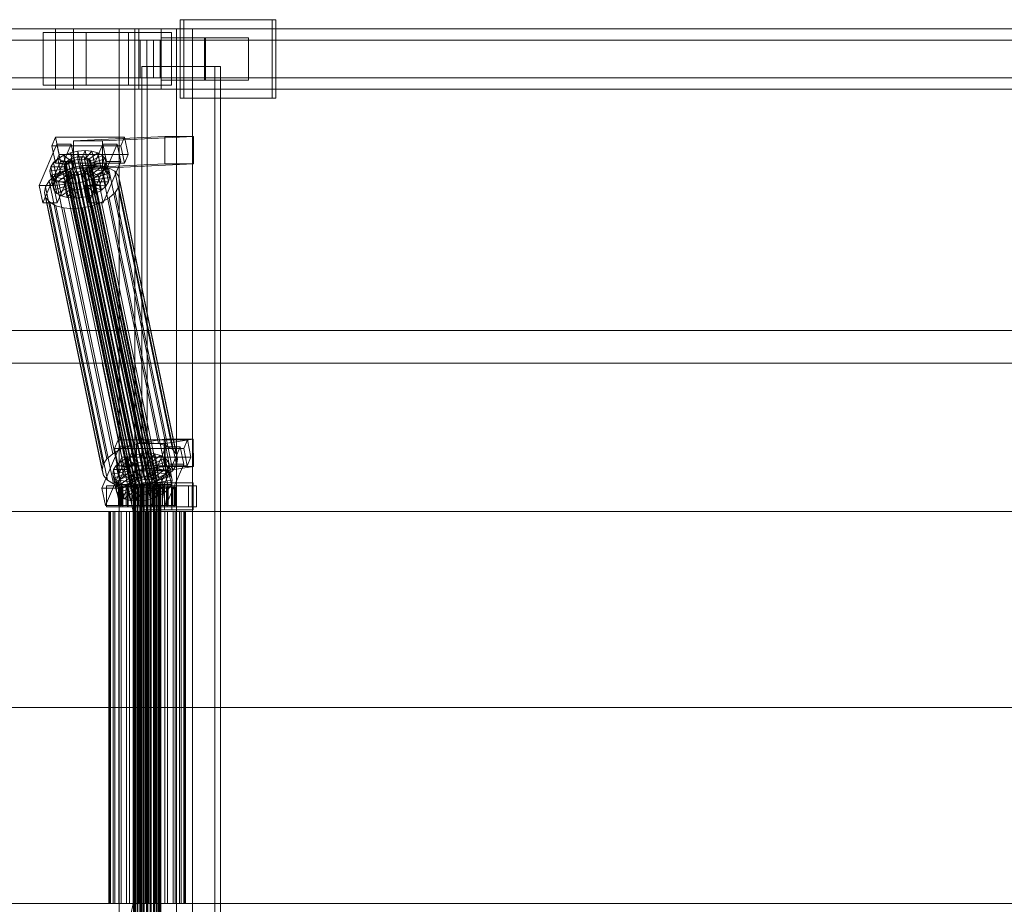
# Model space of a CAD drawing. Header units: millimetres. Extents: x -2233 to 65662, y -50530 to 6847.
# Tile 409 of 656: x 18170 to 18823, y -18130 to -17544. Entities that reach past the tile are written whole.
import ezdxf

# ---------------------------------------------------------------- set-up
doc = ezdxf.new("R2010")
doc.units = ezdxf.units.MM
doc.layers.add('superior_C02', color=7, linetype='Continuous', lineweight=0)

msp = doc.modelspace()

# ---------------------------------------------------------------- linework, layer by layer
at = {"layer": 'superior_C02'}
for p, q in [((18337.429, -17544), (18276.338, -17544)), ((18276.338, -17544), (18276.338, -17596)), ((18278.722, -17544), (18276.338, -17544)), ((18278.722, -17596), (18278.722, -17544)), ((18278.722, -17544), (18339.813, -17544)), ((18337.429, -17596), (18337.429, -17544)), ((18337.429, -17544), (18339.813, -17544)), ((18339.813, -17544), (18339.813, -17596)), ((18193.828, -17550), (17048.368, -17550)), ((17060.29, -17550), (18205.75, -17550)), ((18248.967, -17550), (17103.507, -17550)), ((17118.41, -17550), (18263.87, -17550)), ((18214.107, -17552.5), (18185.47, -17552.5)), ((18185.47, -17552.5), (18185.47, -17587.5)), ((18242.1, -17552.5), (18185.47, -17552.5)), ((18193.828, -17550), (18193.828, -17590)), ((18205.75, -17550), (18193.828, -17550)), ((19339.287, -17550), (18193.828, -17550)), ((18205.75, -17590), (18205.75, -17550)), ((18205.75, -17550), (19351.209, -17550)), ((18214.107, -17587.5), (18214.107, -17552.5)), ((18214.107, -17552.5), (18270.737, -17552.5)), ((18274.019, -17550), (18235.837, -17550)), ((18235.837, -17550), (18235.837, -18450)), ((18246.269, -17550), (18235.837, -17550)), ((18242.1, -17587.5), (18242.1, -17552.5)), ((18242.1, -17552.5), (18270.737, -17552.5)), ((18246.269, -18450), (18246.269, -17550)), ((18246.269, -17550), (18284.451, -17550)), ((18248.967, -17550), (18248.967, -17590)), ((18263.87, -17550), (18248.967, -17550)), ((19394.427, -17550), (18248.967, -17550)), ((18263.87, -17590), (18263.87, -17550)), ((18263.87, -17550), (19409.329, -17550)), ((18270.737, -17552.5), (18270.737, -17587.5)), ((18274.019, -18450), (18274.019, -17550)), ((18274.019, -17550), (18284.451, -17550)), ((18284.451, -17550), (18284.451, -18450)), ((18254.242, -17557.5), (17052.152, -17557.5)), ((17056.506, -17557.5), (18258.595, -17557.5)), ((18249.764, -17557.5), (18263.073, -17557.5)), ((18249.764, -17582.5), (18249.764, -17557.5)), ((19338.593, -17557.5), (18249.764, -17557.5)), ((18254.242, -17557.5), (18254.242, -17582.5)), ((18258.595, -17557.5), (18254.242, -17557.5)), ((18258.595, -17582.5), (18258.595, -17557.5)), ((18263.073, -17557.5), (18263.073, -17582.5)), ((18263.073, -17557.5), (19351.903, -17557.5)), ((18292.524, -17556), (18263.887, -17556)), ((18263.887, -17556), (18263.887, -17584)), ((18293.161, -17556), (18263.887, -17556)), ((18292.524, -17584), (18292.524, -17556)), ((18292.524, -17556), (18321.798, -17556)), ((18293.161, -17584), (18293.161, -17556)), ((18293.161, -17556), (18321.798, -17556)), ((18321.798, -17556), (18321.798, -17584)), ((18299.47, -17575), (18250.979, -17575)), ((18250.979, -17575), (18250.979, -18425)), ((18254.556, -17575), (18250.979, -17575)), ((18254.556, -18425), (18254.556, -17575)), ((18254.556, -17575), (18303.047, -17575)), ((18299.47, -18425), (18299.47, -17575)), ((18299.47, -17575), (18303.047, -17575)), ((18303.047, -17575), (18303.047, -18425)), ((17052.152, -17582.5), (18254.242, -17582.5)), ((17056.506, -17582.5), (18258.595, -17582.5)), ((18263.073, -17582.5), (18249.764, -17582.5)), ((18249.764, -17582.5), (19338.593, -17582.5)), ((18254.242, -17582.5), (18258.595, -17582.5)), ((18263.073, -17582.5), (19351.903, -17582.5)), ((18263.887, -17584), (18292.524, -17584)), ((18263.887, -17584), (18293.161, -17584)), ((18321.798, -17584), (18292.524, -17584)), ((18321.798, -17584), (18293.161, -17584)), ((17048.368, -17590), (18193.828, -17590)), ((17060.29, -17590), (18205.75, -17590)), ((17103.507, -17590), (18248.967, -17590)), ((17118.41, -17590), (18263.87, -17590)), ((18185.47, -17587.5), (18214.107, -17587.5)), ((18242.1, -17587.5), (18185.47, -17587.5)), ((18193.828, -17590), (18205.75, -17590)), ((18193.828, -17590), (19339.287, -17590)), ((18205.75, -17590), (19351.209, -17590)), ((18270.737, -17587.5), (18214.107, -17587.5)), ((18270.737, -17587.5), (18242.1, -17587.5)), ((18248.967, -17590), (18263.87, -17590)), ((18248.967, -17590), (19394.427, -17590)), ((18263.87, -17590), (19409.329, -17590)), ((18276.338, -17596), (18337.429, -17596)), ((18276.338, -17596), (18278.722, -17596)), ((18339.813, -17596), (18278.722, -17596)), ((18339.813, -17596), (18337.429, -17596)), ((18193.701, -17621.857), (18191.253, -17627.592)), ((18196.082, -17633.325), (18193.701, -17621.857)), ((18193.701, -17621.857), (18239.52, -17621.914)), ((18266.162, -17621.488), (18205.769, -17624.356)), ((18224.86, -17624.356), (18205.769, -17624.356)), ((18205.769, -17624.356), (18205.845, -17642.354)), ((18224.86, -17624.356), (18285.253, -17621.488)), ((18224.936, -17642.354), (18224.86, -17624.356)), ((18237.072, -17627.65), (18239.52, -17621.914)), ((18239.52, -17621.914), (18241.9, -17633.382)), ((18266.238, -17639.486), (18266.162, -17621.488)), ((18266.162, -17621.488), (18285.253, -17621.488)), ((18285.253, -17621.488), (18285.329, -17639.486)), ((18194.606, -17626.449), (18182.856, -17653.98)), ((18237.072, -17627.65), (18191.253, -17627.592)), ((18191.253, -17627.592), (18193.634, -17639.061)), ((18192.401, -17653.992), (18204.152, -17626.461)), ((18196.987, -17637.917), (18194.606, -17626.449)), ((18194.606, -17626.449), (18204.152, -17626.461)), ((18199.166, -17633.91), (18203.662, -17632.183)), ((18203.662, -17632.183), (18208.501, -17631.1)), ((18203.662, -17632.183), (18206.315, -17637.157)), ((18205.702, -17642.013), (18203.662, -17632.183)), ((18204.152, -17626.461), (18206.532, -17637.929)), ((18208.501, -17631.1), (18213.353, -17630.735)), ((18208.501, -17631.1), (18208.607, -17636.643)), ((18210.541, -17640.93), (18208.501, -17631.1)), ((18213.353, -17630.735), (18210.905, -17636.47)), ((18217.889, -17631.112), (18213.054, -17636.649)), ((18215.393, -17640.564), (18213.353, -17630.735)), ((18213.353, -17630.735), (18217.889, -17631.112)), ((18225.152, -17626.487), (18213.401, -17654.019)), ((18221.798, -17632.206), (18214.905, -17637.167)), ((18219.929, -17640.942), (18217.889, -17631.112)), ((18217.889, -17631.112), (18221.798, -17632.206)), ((18223.839, -17642.036), (18221.798, -17632.206)), ((18221.798, -17632.206), (18224.815, -17633.943)), ((18222.947, -17654.031), (18234.698, -17626.499)), ((18227.532, -17637.955), (18225.152, -17626.487)), ((18225.152, -17626.487), (18234.698, -17626.499)), ((18234.698, -17626.499), (18237.078, -17637.967)), ((18239.452, -17639.118), (18237.072, -17627.65)), ((18185.236, -17665.449), (18196.987, -17637.917)), ((18190.566, -17641.61), (18192.387, -17638.79)), ((18192.387, -17638.79), (18195.321, -17636.164)), ((18192.387, -17638.79), (18200.974, -17640.286)), ((18194.428, -17648.62), (18192.387, -17638.79)), ((18193.634, -17639.061), (18196.082, -17633.325)), ((18193.634, -17639.061), (18239.452, -17639.118)), ((18206.532, -17637.929), (18194.782, -17665.461)), ((18195.321, -17636.164), (18199.166, -17633.91)), ((18195.321, -17636.164), (18202.364, -17639.042)), ((18197.361, -17645.994), (18195.321, -17636.164)), ((18241.9, -17633.382), (18196.082, -17633.325)), ((18206.532, -17637.929), (18196.987, -17637.917)), ((18199.166, -17633.91), (18204.185, -17637.975)), ((18201.207, -17643.74), (18199.166, -17633.91)), ((18199.771, -17639.983), (18200.634, -17638.648)), ((18200.634, -17638.648), (18202.024, -17637.404)), ((18245.009, -17852.446), (18200.634, -17638.648)), ((18202.364, -17639.042), (18200.974, -17640.286)), ((18202.024, -17637.404), (18203.845, -17636.336)), ((18246.399, -17851.202), (18202.024, -17637.404)), ((18204.185, -17637.975), (18202.364, -17639.042)), ((18202.364, -17639.042), (18204.404, -17648.872)), ((18203.845, -17636.336), (18205.974, -17635.518)), ((18248.221, -17850.135), (18203.845, -17636.336)), ((18206.315, -17637.157), (18204.185, -17637.975)), ((18204.185, -17637.975), (18206.225, -17647.804)), ((18205.974, -17635.518), (18208.267, -17635.005)), ((18250.35, -17849.317), (18205.974, -17635.518)), ((18208.607, -17636.643), (18206.315, -17637.157)), ((18206.315, -17637.157), (18208.355, -17646.986)), ((18208.267, -17635.005), (18210.565, -17634.832)), ((18252.642, -17848.804), (18208.267, -17635.005)), ((18210.905, -17636.47), (18208.607, -17636.643)), ((18208.607, -17636.643), (18210.647, -17646.473)), ((18210.565, -17634.832), (18212.714, -17635.011)), ((18254.941, -17848.631), (18210.565, -17634.832)), ((18210.905, -17636.47), (18212.945, -17646.3)), ((18213.054, -17636.649), (18210.905, -17636.47)), ((18212.714, -17635.011), (18214.565, -17635.529)), ((18257.089, -17848.809), (18212.714, -17635.011)), ((18213.054, -17636.649), (18215.094, -17646.479)), ((18214.905, -17637.167), (18213.054, -17636.649)), ((18214.565, -17635.529), (18215.995, -17636.352)), ((18258.941, -17849.328), (18214.565, -17635.529)), ((18214.905, -17637.167), (18216.946, -17646.997)), ((18216.335, -17637.99), (18214.905, -17637.167)), ((18215.782, -17665.487), (18227.532, -17637.955)), ((18215.995, -17636.352), (18216.903, -17637.422)), ((18260.37, -17850.15), (18215.995, -17636.352)), ((18224.815, -17633.943), (18216.335, -17637.99)), ((18216.335, -17637.99), (18218.375, -17647.82)), ((18217.244, -17639.061), (18216.335, -17637.99)), ((18216.903, -17637.422), (18217.23, -17638.668)), ((18261.279, -17851.221), (18216.903, -17637.422)), ((18217.23, -17638.668), (18216.953, -17640.005)), ((18261.606, -17852.467), (18217.23, -17638.668)), ((18226.734, -17636.203), (18217.244, -17639.061)), ((18217.244, -17639.061), (18219.284, -17648.891)), ((18217.57, -17640.307), (18217.244, -17639.061)), ((18227.424, -17638.834), (18217.57, -17640.307)), ((18226.856, -17643.772), (18224.815, -17633.943)), ((18224.815, -17633.943), (18226.734, -17636.203)), ((18237.078, -17637.967), (18225.327, -17665.499)), ((18228.774, -17646.033), (18226.734, -17636.203)), ((18226.734, -17636.203), (18227.424, -17638.834)), ((18227.424, -17638.834), (18226.838, -17641.655)), ((18229.464, -17648.664), (18227.424, -17638.834)), ((18237.078, -17637.967), (18227.532, -17637.955)), ((18241.9, -17633.382), (18239.452, -17639.118)), ((18189.98, -17644.431), (18190.566, -17641.61)), ((18189.98, -17644.431), (18199.833, -17642.958)), ((18190.67, -17647.062), (18189.98, -17644.431)), ((18192.02, -17654.261), (18189.98, -17644.431)), ((18190.566, -17641.61), (18200.111, -17641.622)), ((18192.606, -17651.44), (18190.566, -17641.61)), ((18190.67, -17647.062), (18200.16, -17644.204)), ((18192.589, -17649.322), (18201.069, -17645.275)), ((18193.534, -17647.428), (18198.675, -17644.416)), ((18201.207, -17643.74), (18197.361, -17645.994)), ((18198.675, -17644.416), (18204.684, -17642.107)), ((18236.93, -17828.725), (18198.675, -17644.416)), ((18199.493, -17641.32), (18199.771, -17639.983)), ((18199.82, -17642.566), (18199.493, -17641.32)), ((18243.869, -17855.119), (18199.493, -17641.32)), ((18244.146, -17853.782), (18199.771, -17639.983)), ((18200.729, -17643.637), (18199.82, -17642.566)), ((18244.196, -17856.365), (18199.82, -17642.566)), ((18200.111, -17641.622), (18199.833, -17642.958)), ((18199.833, -17642.958), (18200.16, -17644.204)), ((18199.833, -17642.958), (18201.874, -17652.788)), ((18200.974, -17640.286), (18200.111, -17641.622)), ((18200.111, -17641.622), (18202.151, -17651.452)), ((18200.16, -17644.204), (18201.069, -17645.275)), ((18200.16, -17644.204), (18202.201, -17654.034)), ((18202.158, -17644.459), (18200.729, -17643.637)), ((18245.105, -17857.435), (18200.729, -17643.637)), ((18200.974, -17640.286), (18203.014, -17650.116)), ((18201.069, -17645.275), (18202.498, -17646.098)), ((18201.069, -17645.275), (18203.11, -17655.105)), ((18205.702, -17642.013), (18201.207, -17643.74)), ((18206.225, -17647.804), (18201.207, -17643.74)), ((18204.01, -17644.978), (18202.158, -17644.459)), ((18246.534, -17858.258), (18202.158, -17644.459)), ((18206.159, -17645.156), (18204.01, -17644.978)), ((18248.386, -17858.776), (18204.01, -17644.978)), ((18204.684, -17642.107), (18211.153, -17640.659)), ((18242.939, -17826.416), (18204.684, -17642.107)), ((18210.541, -17640.93), (18205.702, -17642.013)), ((18208.355, -17646.986), (18205.702, -17642.013)), ((18266.238, -17639.486), (18205.845, -17642.354)), ((18205.845, -17642.354), (18224.936, -17642.354)), ((18208.457, -17644.983), (18206.159, -17645.156)), ((18250.534, -17858.955), (18206.159, -17645.156)), ((18210.749, -17644.47), (18208.457, -17644.983)), ((18252.833, -17858.782), (18208.457, -17644.983)), ((18215.393, -17640.564), (18210.541, -17640.93)), ((18210.647, -17646.473), (18210.541, -17640.93)), ((18212.879, -17643.652), (18210.749, -17644.47)), ((18255.125, -17858.269), (18210.749, -17644.47)), ((18211.089, -17646.108), (18213.219, -17645.29)), ((18211.153, -17640.659), (18217.64, -17640.17)), ((18249.408, -17824.968), (18211.153, -17640.659)), ((18214.7, -17642.585), (18212.879, -17643.652)), ((18257.254, -17857.451), (18212.879, -17643.652)), ((18212.945, -17646.3), (18215.393, -17640.564)), ((18213.219, -17645.29), (18215.04, -17644.223)), ((18218.237, -17649.355), (18213.219, -17645.29)), ((18213.219, -17645.29), (18215.259, -17655.12)), ((18216.09, -17641.341), (18214.7, -17642.585)), ((18259.076, -17856.383), (18214.7, -17642.585)), ((18215.04, -17644.223), (18216.43, -17642.979)), ((18222.083, -17647.101), (18215.04, -17644.223)), ((18215.04, -17644.223), (18217.081, -17654.053)), ((18215.094, -17646.479), (18219.929, -17640.942)), ((18219.929, -17640.942), (18215.393, -17640.564)), ((18216.953, -17640.005), (18216.09, -17641.341)), ((18260.465, -17855.139), (18216.09, -17641.341)), ((18216.43, -17642.979), (18217.293, -17641.643)), ((18225.017, -17644.475), (18216.43, -17642.979)), ((18216.43, -17642.979), (18218.47, -17652.809)), ((18216.946, -17646.997), (18223.839, -17642.036)), ((18216.953, -17640.005), (18261.328, -17853.804)), ((18217.293, -17641.643), (18217.57, -17640.307)), ((18217.293, -17641.643), (18226.838, -17641.655)), ((18219.333, -17651.473), (18217.293, -17641.643)), ((18217.57, -17640.307), (18219.611, -17650.137)), ((18217.64, -17640.17), (18223.704, -17640.674)), ((18255.895, -17824.479), (18217.64, -17640.17)), ((18218.375, -17647.82), (18226.856, -17643.772)), ((18223.839, -17642.036), (18219.929, -17640.942)), ((18225.017, -17644.475), (18222.083, -17647.101)), ((18223.704, -17640.674), (18228.93, -17642.137)), ((18261.958, -17824.984), (18223.704, -17640.674)), ((18226.856, -17643.772), (18223.839, -17642.036)), ((18285.329, -17639.486), (18224.936, -17642.354)), ((18226.838, -17641.655), (18225.017, -17644.475)), ((18227.057, -17654.305), (18225.017, -17644.475)), ((18226.838, -17641.655), (18228.879, -17651.485)), ((18228.774, -17646.033), (18226.856, -17643.772)), ((18228.93, -17642.137), (18232.963, -17644.459)), ((18267.185, -17826.446), (18228.93, -17642.137)), ((18232.963, -17644.459), (18235.529, -17647.481)), ((18271.218, -17828.768), (18232.963, -17644.459)), ((18285.329, -17639.486), (18266.238, -17639.486)), ((18187.177, -17654.709), (18189.612, -17650.939)), ((18189.612, -17650.939), (18193.534, -17647.428)), ((18227.867, -17835.248), (18189.612, -17650.939)), ((18192.589, -17649.322), (18190.67, -17647.062)), ((18192.71, -17656.892), (18190.67, -17647.062)), ((18192.606, -17651.44), (18192.02, -17654.261)), ((18195.606, -17651.059), (18192.589, -17649.322)), ((18194.629, -17659.152), (18192.589, -17649.322)), ((18194.428, -17648.62), (18192.606, -17651.44)), ((18202.151, -17651.452), (18192.606, -17651.44)), ((18231.789, -17831.737), (18193.534, -17647.428)), ((18197.361, -17645.994), (18194.428, -17648.62)), ((18203.014, -17650.116), (18194.428, -17648.62)), ((18195.606, -17651.059), (18202.498, -17646.098)), ((18199.515, -17652.153), (18195.606, -17651.059)), ((18197.646, -17660.889), (18195.606, -17651.059)), ((18204.404, -17648.872), (18197.361, -17645.994)), ((18199.515, -17652.153), (18204.35, -17646.616)), ((18204.051, -17652.53), (18199.515, -17652.153)), ((18201.555, -17661.983), (18199.515, -17652.153)), ((18201.874, -17652.788), (18202.151, -17651.452)), ((18202.151, -17651.452), (18203.014, -17650.116)), ((18202.498, -17646.098), (18204.35, -17646.616)), ((18202.498, -17646.098), (18204.539, -17655.927)), ((18203.014, -17650.116), (18204.404, -17648.872)), ((18204.051, -17652.53), (18206.499, -17646.795)), ((18208.903, -17652.165), (18204.051, -17652.53)), ((18204.35, -17646.616), (18206.499, -17646.795)), ((18204.35, -17646.616), (18206.391, -17656.446)), ((18204.404, -17648.872), (18206.225, -17647.804)), ((18206.225, -17647.804), (18208.355, -17646.986)), ((18206.499, -17646.795), (18208.797, -17646.622)), ((18206.499, -17646.795), (18208.539, -17656.624)), ((18208.355, -17646.986), (18210.647, -17646.473)), ((18208.797, -17646.622), (18211.089, -17646.108)), ((18208.903, -17652.165), (18208.797, -17646.622)), ((18208.797, -17646.622), (18210.838, -17656.451)), ((18213.742, -17651.082), (18208.903, -17652.165)), ((18210.943, -17661.995), (18208.903, -17652.165)), ((18210.647, -17646.473), (18212.945, -17646.3)), ((18213.742, -17651.082), (18211.089, -17646.108)), ((18211.089, -17646.108), (18213.13, -17655.938)), ((18212.945, -17646.3), (18215.094, -17646.479)), ((18218.237, -17649.355), (18213.742, -17651.082)), ((18215.782, -17660.912), (18213.742, -17651.082)), ((18215.094, -17646.479), (18216.946, -17646.997)), ((18216.946, -17646.997), (18218.375, -17647.82)), ((18222.083, -17647.101), (18218.237, -17649.355)), ((18220.278, -17659.184), (18218.237, -17649.355)), ((18218.375, -17647.82), (18219.284, -17648.891)), ((18219.333, -17651.473), (18218.47, -17652.809)), ((18219.284, -17648.891), (18228.774, -17646.033)), ((18219.284, -17648.891), (18219.611, -17650.137)), ((18219.611, -17650.137), (18219.333, -17651.473)), ((18228.879, -17651.485), (18219.333, -17651.473)), ((18219.611, -17650.137), (18229.464, -17648.664)), ((18224.123, -17656.931), (18222.083, -17647.101)), ((18227.057, -17654.305), (18228.879, -17651.485)), ((18229.464, -17648.664), (18228.774, -17646.033)), ((18228.879, -17651.485), (18229.464, -17648.664)), ((18235.529, -17647.481), (18236.451, -17650.998)), ((18273.783, -17831.79), (18235.529, -17647.481)), ((18236.451, -17650.998), (18235.668, -17654.769)), ((18274.706, -17835.307), (18236.451, -17650.998)), ((18192.401, -17653.992), (18182.856, -17653.98)), ((18182.856, -17653.98), (18185.236, -17665.449)), ((18186.394, -17658.48), (18187.177, -17654.709)), ((18187.316, -17661.997), (18186.394, -17658.48)), ((18224.648, -17842.789), (18186.394, -17658.48)), ((18225.431, -17839.018), (18187.177, -17654.709)), ((18201.874, -17652.788), (18192.02, -17654.261)), ((18192.02, -17654.261), (18192.71, -17656.892)), ((18194.782, -17665.461), (18192.401, -17653.992)), ((18202.201, -17654.034), (18192.71, -17656.892)), ((18192.71, -17656.892), (18194.629, -17659.152)), ((18203.11, -17655.105), (18194.629, -17659.152)), ((18204.539, -17655.927), (18197.646, -17660.889)), ((18206.391, -17656.446), (18201.555, -17661.983)), ((18202.201, -17654.034), (18201.874, -17652.788)), ((18203.11, -17655.105), (18202.201, -17654.034)), ((18204.539, -17655.927), (18203.11, -17655.105)), ((18206.091, -17662.36), (18204.051, -17652.53)), ((18206.391, -17656.446), (18204.539, -17655.927)), ((18208.539, -17656.624), (18206.091, -17662.36)), ((18208.539, -17656.624), (18206.391, -17656.446)), ((18210.838, -17656.451), (18208.539, -17656.624)), ((18213.13, -17655.938), (18210.838, -17656.451)), ((18210.838, -17656.451), (18210.943, -17661.995)), ((18215.259, -17655.12), (18213.13, -17655.938)), ((18213.13, -17655.938), (18215.782, -17660.912)), ((18222.947, -17654.031), (18213.401, -17654.019)), ((18213.401, -17654.019), (18215.782, -17665.487)), ((18217.081, -17654.053), (18215.259, -17655.12)), ((18215.259, -17655.12), (18220.278, -17659.184)), ((18218.47, -17652.809), (18217.081, -17654.053)), ((18217.081, -17654.053), (18224.123, -17656.931)), ((18218.47, -17652.809), (18227.057, -17654.305)), ((18220.278, -17659.184), (18224.123, -17656.931)), ((18225.327, -17665.499), (18222.947, -17654.031)), ((18224.123, -17656.931), (18227.057, -17654.305)), ((18233.232, -17658.539), (18229.311, -17662.05)), ((18235.668, -17654.769), (18233.232, -17658.539)), ((18271.487, -17842.848), (18233.232, -17658.539)), ((18235.668, -17654.769), (18273.923, -17839.078)), ((18189.881, -17665.019), (18187.316, -17661.997)), ((18225.571, -17846.306), (18187.316, -17661.997)), ((18193.915, -17667.341), (18189.881, -17665.019)), ((18228.136, -17849.328), (18189.881, -17665.019)), ((18194.629, -17659.152), (18197.646, -17660.889)), ((18197.646, -17660.889), (18201.555, -17661.983)), ((18201.555, -17661.983), (18206.091, -17662.36)), ((18206.091, -17662.36), (18210.943, -17661.995)), ((18210.943, -17661.995), (18215.782, -17660.912)), ((18215.782, -17660.912), (18220.278, -17659.184)), ((18224.17, -17665.062), (18218.16, -17667.371)), ((18229.311, -17662.05), (18224.17, -17665.062)), ((18262.424, -17849.371), (18224.17, -17665.062)), ((18267.565, -17846.359), (18229.311, -17662.05)), ((18185.236, -17665.449), (18194.782, -17665.461)), ((18199.141, -17668.803), (18193.915, -17667.341)), ((18232.169, -17851.65), (18193.915, -17667.341)), ((18205.204, -17669.308), (18199.141, -17668.803)), ((18237.396, -17853.113), (18199.141, -17668.803)), ((18211.691, -17668.819), (18205.204, -17669.308)), ((18243.459, -17853.617), (18205.204, -17669.308)), ((18218.16, -17667.371), (18211.691, -17668.819)), ((18249.946, -17853.128), (18211.691, -17668.819)), ((18215.782, -17665.487), (18225.327, -17665.499)), ((18256.415, -17851.68), (18218.16, -17667.371)), ((15575.415, -17750), (24634.01, -17750)), ((24635.508, -17750), (15576.913, -17750)), ((17288.772, -17771.702), (18224.729, -17771.702)), ((18226.507, -17771.702), (17290.55, -17771.702)), ((18224.729, -17771.702), (18245.131, -17870)), ((18224.729, -17771.702), (18226.507, -17771.702)), ((18224.729, -17771.702), (19160.686, -17771.702)), ((18246.91, -17870), (18226.507, -17771.702)), ((19162.465, -17771.702), (18226.507, -17771.702)), ((18236.262, -17827.141), (18224.511, -17854.673)), ((18235.356, -17822.549), (18232.908, -17828.285)), ((18278.727, -17828.342), (18232.908, -17828.285)), ((18232.908, -17828.285), (18235.289, -17839.753)), ((18234.057, -17854.685), (18245.807, -17827.153)), ((18237.737, -17834.017), (18235.356, -17822.549)), ((18235.356, -17822.549), (18281.175, -17822.606)), ((18238.642, -17838.609), (18236.262, -17827.141)), ((18236.262, -17827.141), (18245.807, -17827.153)), ((18242.939, -17826.416), (18236.93, -17828.725)), ((18249.408, -17824.968), (18242.939, -17826.416)), ((18245.807, -17827.153), (18248.187, -17838.621)), ((18265.848, -17822.189), (18247.339, -17825.057)), ((18266.429, -17825.057), (18247.339, -17825.057)), ((18247.339, -17825.057), (18247.586, -17843.038)), ((18255.895, -17824.479), (18249.408, -17824.968)), ((18266.807, -17827.179), (18255.057, -17854.711)), ((18261.958, -17824.984), (18255.895, -17824.479)), ((18267.185, -17826.446), (18261.958, -17824.984)), ((18264.602, -17854.723), (18276.353, -17827.191)), ((18266.095, -17840.17), (18265.848, -17822.189)), ((18265.848, -17822.189), (18284.938, -17822.189)), ((18266.429, -17825.057), (18284.938, -17822.189)), ((18266.677, -17843.038), (18266.429, -17825.057)), ((18269.187, -17838.647), (18266.807, -17827.179)), ((18266.807, -17827.179), (18276.353, -17827.191)), ((18271.218, -17828.768), (18267.185, -17826.446)), ((18276.353, -17827.191), (18278.733, -17838.659)), ((18278.727, -17828.342), (18281.175, -17822.606)), ((18281.107, -17839.81), (18278.727, -17828.342)), ((18281.175, -17822.606), (18283.555, -17834.074)), ((18284.938, -17822.189), (18285.186, -17840.17)), ((18231.789, -17831.737), (18227.867, -17835.248)), ((18236.93, -17828.725), (18231.789, -17831.737)), ((18235.289, -17839.753), (18237.737, -17834.017)), ((18236.976, -17836.856), (18240.822, -17834.603)), ((18283.555, -17834.074), (18237.737, -17834.017)), ((18240.822, -17834.603), (18245.317, -17832.875)), ((18240.822, -17834.603), (18245.84, -17838.667)), ((18242.862, -17844.433), (18240.822, -17834.603)), ((18245.317, -17832.875), (18250.156, -17831.792)), ((18245.317, -17832.875), (18247.97, -17837.849)), ((18247.357, -17842.705), (18245.317, -17832.875)), ((18250.156, -17831.792), (18255.008, -17831.427)), ((18250.156, -17831.792), (18250.262, -17837.336)), ((18252.196, -17841.622), (18250.156, -17831.792)), ((18255.008, -17831.427), (18252.56, -17837.163)), ((18259.544, -17831.804), (18254.709, -17837.341)), ((18257.049, -17841.257), (18255.008, -17831.427)), ((18255.008, -17831.427), (18259.544, -17831.804)), ((18263.453, -17832.898), (18256.561, -17837.86)), ((18266.47, -17834.635), (18257.99, -17838.682)), ((18261.584, -17841.634), (18259.544, -17831.804)), ((18259.544, -17831.804), (18263.453, -17832.898)), ((18265.494, -17842.728), (18263.453, -17832.898)), ((18263.453, -17832.898), (18266.47, -17834.635)), ((18268.511, -17844.465), (18266.47, -17834.635)), ((18266.47, -17834.635), (18268.389, -17836.895)), ((18273.783, -17831.79), (18271.218, -17828.768)), ((18274.706, -17835.307), (18273.783, -17831.79)), ((18283.555, -17834.074), (18281.107, -17839.81)), ((18225.431, -17839.018), (18224.648, -17842.789)), ((18227.867, -17835.248), (18225.431, -17839.018)), ((18226.891, -17866.141), (18238.642, -17838.609)), ((18232.221, -17842.302), (18234.042, -17839.482)), ((18234.042, -17839.482), (18236.976, -17836.856)), ((18234.042, -17839.482), (18242.629, -17840.978)), ((18236.083, -17849.312), (18234.042, -17839.482)), ((18235.289, -17839.753), (18281.107, -17839.81)), ((18248.187, -17838.621), (18236.437, -17866.153)), ((18236.976, -17836.856), (18244.019, -17839.734)), ((18239.016, -17846.686), (18236.976, -17836.856)), ((18248.187, -17838.621), (18238.642, -17838.609)), ((18242.629, -17840.978), (18241.766, -17842.314)), ((18244.019, -17839.734), (18242.629, -17840.978)), ((18242.629, -17840.978), (18244.669, -17850.808)), ((18245.84, -17838.667), (18244.019, -17839.734)), ((18244.019, -17839.734), (18246.059, -17849.564)), ((18247.97, -17837.849), (18245.84, -17838.667)), ((18245.84, -17838.667), (18247.881, -17848.497)), ((18266.095, -17840.17), (18247.586, -17843.038)), ((18250.262, -17837.336), (18247.97, -17837.849)), ((18247.97, -17837.849), (18250.01, -17847.679)), ((18252.56, -17837.163), (18250.262, -17837.336)), ((18250.262, -17837.336), (18252.302, -17847.165)), ((18257.049, -17841.257), (18252.196, -17841.622)), ((18252.56, -17837.163), (18254.601, -17846.992)), ((18254.709, -17837.341), (18252.56, -17837.163)), ((18254.601, -17846.992), (18257.049, -17841.257)), ((18254.709, -17837.341), (18256.749, -17847.171)), ((18256.561, -17837.86), (18254.709, -17837.341)), ((18256.561, -17837.86), (18258.601, -17847.689)), ((18257.99, -17838.682), (18256.561, -17837.86)), ((18261.584, -17841.634), (18257.049, -17841.257)), ((18257.437, -17866.179), (18269.187, -17838.647)), ((18257.99, -17838.682), (18260.03, -17848.512)), ((18258.899, -17839.753), (18257.99, -17838.682)), ((18268.389, -17836.895), (18258.899, -17839.753)), ((18258.899, -17839.753), (18260.939, -17849.583)), ((18259.226, -17840.999), (18258.899, -17839.753)), ((18258.948, -17842.335), (18259.226, -17840.999)), ((18269.079, -17839.526), (18259.226, -17840.999)), ((18259.226, -17840.999), (18261.266, -17850.829)), ((18285.186, -17840.17), (18266.095, -17840.17)), ((18285.186, -17840.17), (18266.677, -17843.038)), ((18278.733, -17838.659), (18266.982, -17866.191)), ((18270.43, -17846.725), (18268.389, -17836.895)), ((18268.389, -17836.895), (18269.079, -17839.526)), ((18269.079, -17839.526), (18268.494, -17842.347)), ((18271.12, -17849.356), (18269.079, -17839.526)), ((18278.733, -17838.659), (18269.187, -17838.647)), ((18271.487, -17842.848), (18273.923, -17839.078)), ((18273.923, -17839.078), (18274.706, -17835.307)), ((18224.648, -17842.789), (18225.571, -17846.306)), ((18225.571, -17846.306), (18228.136, -17849.328)), ((18231.635, -17845.123), (18232.221, -17842.302)), ((18231.635, -17845.123), (18241.489, -17843.65)), ((18232.325, -17847.754), (18231.635, -17845.123)), ((18233.675, -17854.953), (18231.635, -17845.123)), ((18232.221, -17842.302), (18241.766, -17842.314)), ((18234.261, -17852.132), (18232.221, -17842.302)), ((18232.325, -17847.754), (18241.815, -17844.897)), ((18234.244, -17850.015), (18232.325, -17847.754)), ((18234.365, -17857.584), (18232.325, -17847.754)), ((18234.244, -17850.015), (18242.724, -17845.967)), ((18239.016, -17846.686), (18236.083, -17849.312)), ((18237.261, -17851.751), (18244.154, -17846.79)), ((18242.862, -17844.433), (18239.016, -17846.686)), ((18246.059, -17849.564), (18239.016, -17846.686)), ((18241.17, -17852.845), (18246.005, -17847.308)), ((18241.766, -17842.314), (18241.489, -17843.65)), ((18241.489, -17843.65), (18241.815, -17844.897)), ((18241.489, -17843.65), (18243.529, -17853.48)), ((18241.766, -17842.314), (18243.806, -17852.144)), ((18241.815, -17844.897), (18242.724, -17845.967)), ((18241.815, -17844.897), (18243.856, -17854.726)), ((18242.724, -17845.967), (18244.154, -17846.79)), ((18242.724, -17845.967), (18244.765, -17855.797)), ((18247.357, -17842.705), (18242.862, -17844.433)), ((18247.881, -17848.497), (18242.862, -17844.433)), ((18244.154, -17846.79), (18246.005, -17847.308)), ((18244.154, -17846.79), (18246.194, -17856.62)), ((18245.706, -17853.223), (18248.154, -17847.487)), ((18246.005, -17847.308), (18248.154, -17847.487)), ((18246.005, -17847.308), (18248.046, -17857.138)), ((18252.196, -17841.622), (18247.357, -17842.705)), ((18250.01, -17847.679), (18247.357, -17842.705)), ((18247.586, -17843.038), (18266.677, -17843.038)), ((18247.881, -17848.497), (18250.01, -17847.679)), ((18248.154, -17847.487), (18250.452, -17847.314)), ((18248.154, -17847.487), (18250.194, -17857.317)), ((18250.01, -17847.679), (18252.302, -17847.165)), ((18250.452, -17847.314), (18252.744, -17846.801)), ((18250.558, -17852.857), (18250.452, -17847.314)), ((18250.452, -17847.314), (18252.493, -17857.144)), ((18252.302, -17847.165), (18252.196, -17841.622)), ((18252.302, -17847.165), (18254.601, -17846.992)), ((18252.744, -17846.801), (18254.874, -17845.983)), ((18255.397, -17851.774), (18252.744, -17846.801)), ((18252.744, -17846.801), (18254.785, -17856.631)), ((18254.601, -17846.992), (18256.749, -17847.171)), ((18254.874, -17845.983), (18256.695, -17844.915)), ((18259.893, -17850.047), (18254.874, -17845.983)), ((18254.874, -17845.983), (18256.914, -17855.812)), ((18256.695, -17844.915), (18258.085, -17843.671)), ((18263.738, -17847.793), (18256.695, -17844.915)), ((18256.695, -17844.915), (18258.736, -17854.745)), ((18256.749, -17847.171), (18261.584, -17841.634)), ((18256.749, -17847.171), (18258.601, -17847.689)), ((18258.085, -17843.671), (18258.948, -17842.335)), ((18266.672, -17845.167), (18258.085, -17843.671)), ((18258.085, -17843.671), (18260.125, -17853.501)), ((18258.601, -17847.689), (18265.494, -17842.728)), ((18258.601, -17847.689), (18260.03, -17848.512)), ((18258.948, -17842.335), (18268.494, -17842.347)), ((18260.988, -17852.165), (18258.948, -17842.335)), ((18263.738, -17847.793), (18259.893, -17850.047)), ((18260.03, -17848.512), (18268.511, -17844.465)), ((18260.939, -17849.583), (18270.43, -17846.725)), ((18265.494, -17842.728), (18261.584, -17841.634)), ((18262.424, -17849.371), (18267.565, -17846.359)), ((18266.672, -17845.167), (18263.738, -17847.793)), ((18265.778, -17857.623), (18263.738, -17847.793)), ((18268.511, -17844.465), (18265.494, -17842.728)), ((18268.494, -17842.347), (18266.672, -17845.167)), ((18268.712, -17854.997), (18266.672, -17845.167)), ((18267.565, -17846.359), (18271.487, -17842.848)), ((18268.494, -17842.347), (18270.534, -17852.177)), ((18270.43, -17846.725), (18268.511, -17844.465)), ((18271.12, -17849.356), (18270.43, -17846.725)), ((18237.125, -17853), (18227.58, -17853)), ((18227.58, -17853), (18227.58, -17867)), ((18241.886, -17853), (18227.58, -17853)), ((18228.136, -17849.328), (18232.169, -17851.65)), ((18232.169, -17851.65), (18237.396, -17853.113)), ((18234.261, -17852.132), (18233.675, -17854.953)), ((18243.529, -17853.48), (18233.675, -17854.953)), ((18237.261, -17851.751), (18234.244, -17850.015)), ((18236.284, -17859.844), (18234.244, -17850.015)), ((18236.083, -17849.312), (18234.261, -17852.132)), ((18243.806, -17852.144), (18234.261, -17852.132)), ((18235.942, -17854), (18235.496, -17854)), ((18235.496, -17854), (18245.488, -17854)), ((18235.496, -17866), (18235.496, -17854)), ((18235.496, -17854), (18236.344, -17854)), ((18237.652, -17854), (18235.942, -17854)), ((18235.942, -17854), (18245.699, -17854)), ((18235.942, -17866), (18235.942, -17854)), ((18244.669, -17850.808), (18236.083, -17849.312)), ((18236.344, -17854), (18245.889, -17854)), ((18236.344, -17866), (18236.344, -17854)), ((18236.344, -17854), (18238.428, -17854)), ((18237.125, -17867), (18237.125, -17853)), ((18237.125, -17853), (18251.432, -17853)), ((18241.17, -17852.845), (18237.261, -17851.751)), ((18239.301, -17861.581), (18237.261, -17851.751)), ((18237.396, -17853.113), (18243.459, -17853.617)), ((18240.508, -17854), (18237.652, -17854)), ((18237.652, -17854), (18246.509, -17854)), ((18237.652, -17866), (18237.652, -17854)), ((18284.245, -17853), (18238.426, -17853)), ((18238.426, -17853), (18238.426, -17867)), ((18241.407, -17853), (18238.426, -17853)), ((18238.428, -17854), (18246.876, -17854)), ((18238.428, -17866), (18238.428, -17854)), ((18238.428, -17854), (18241.605, -17854)), ((18244.316, -17854), (18240.508, -17854)), ((18240.508, -17854), (18247.862, -17854)), ((18240.508, -17866), (18240.508, -17854)), ((18245.706, -17853.223), (18241.17, -17852.845)), ((18243.21, -17862.675), (18241.17, -17852.845)), ((18241.407, -17867), (18241.407, -17853)), ((18241.407, -17853), (18287.225, -17853)), ((18241.605, -17854), (18248.382, -17854)), ((18241.605, -17866), (18241.605, -17854)), ((18241.605, -17854), (18245.66, -17854)), ((18241.886, -17867), (18241.886, -17853)), ((18241.886, -17853), (18251.432, -17853)), ((18243.459, -17853.617), (18249.946, -17853.128)), ((18243.529, -17853.48), (18243.806, -17852.144)), ((18243.856, -17854.726), (18243.529, -17853.48)), ((18243.806, -17852.144), (18244.669, -17850.808)), ((18244.146, -17853.782), (18243.869, -17855.119)), ((18245.009, -17852.446), (18244.146, -17853.782)), ((18248.817, -17854), (18244.316, -17854)), ((18244.316, -17854), (18249.666, -17854)), ((18244.316, -17866), (18244.316, -17854)), ((18244.669, -17850.808), (18246.059, -17849.564)), ((18246.399, -17851.202), (18245.009, -17852.446)), ((18245.699, -17852), (18245.488, -17852)), ((18245.488, -17852), (18245.889, -17852)), ((18245.488, -18148), (18245.488, -17852)), ((18245.488, -17854), (18245.699, -17854)), ((18245.488, -17854), (18245.488, -17866)), ((18245.889, -17854), (18245.488, -17854)), ((18245.66, -17854), (18250.303, -17854)), ((18245.66, -17866), (18245.66, -17854)), ((18245.66, -17854), (18250.316, -17854)), ((18246.509, -17852), (18245.699, -17852)), ((18245.699, -18148), (18245.699, -17852)), ((18245.699, -17854), (18246.509, -17854)), ((18245.699, -17854), (18245.699, -17866)), ((18250.558, -17852.857), (18245.706, -17853.223)), ((18247.746, -17863.052), (18245.706, -17853.223)), ((18245.889, -17852), (18246.876, -17852)), ((18245.889, -18148), (18245.889, -17852)), ((18245.889, -17854), (18245.889, -17866)), ((18246.876, -17854), (18245.889, -17854)), ((18246.059, -17849.564), (18247.881, -17848.497)), ((18248.221, -17850.135), (18246.399, -17851.202)), ((18247.862, -17852), (18246.509, -17852)), ((18246.509, -18148), (18246.509, -17852)), ((18246.509, -17854), (18247.862, -17854)), ((18246.509, -17854), (18246.509, -17866)), ((18246.876, -17852), (18248.382, -17852)), ((18246.876, -18148), (18246.876, -17852)), ((18246.876, -17854), (18246.876, -17866)), ((18248.382, -17854), (18246.876, -17854)), ((18249.666, -17852), (18247.862, -17852)), ((18247.862, -18148), (18247.862, -17852)), ((18247.862, -17854), (18249.666, -17854)), ((18247.862, -17854), (18247.862, -17866)), ((18250.35, -17849.317), (18248.221, -17850.135)), ((18248.382, -17852), (18250.303, -17852)), ((18248.382, -18148), (18248.382, -17852)), ((18248.382, -17854), (18248.382, -17866)), ((18250.303, -17854), (18248.382, -17854)), ((18253.704, -17854), (18248.817, -17854)), ((18248.817, -17854), (18251.798, -17854)), ((18248.817, -17866), (18248.817, -17854)), ((18251.798, -17852), (18249.666, -17852)), ((18249.666, -18148), (18249.666, -17852)), ((18249.666, -17854), (18251.798, -17854)), ((18249.666, -17854), (18249.666, -17866)), ((18249.946, -17853.128), (18256.415, -17851.68)), ((18250.303, -17852), (18252.508, -17852)), ((18250.303, -18148), (18250.303, -17852)), ((18250.303, -17854), (18250.303, -17866)), ((18252.508, -17854), (18250.303, -17854)), ((18250.316, -17854), (18252.508, -17854)), ((18250.316, -17866), (18250.316, -17854)), ((18250.316, -17854), (18255.256, -17854)), ((18252.642, -17848.804), (18250.35, -17849.317)), ((18255.397, -17851.774), (18250.558, -17852.857)), ((18252.599, -17862.687), (18250.558, -17852.857)), ((18251.432, -17853), (18251.432, -17867)), ((18270.881, -17851), (18251.79, -17851)), ((18251.79, -17851), (18251.79, -17869)), ((18265.977, -17851), (18251.79, -17851)), ((18254.113, -17852), (18251.798, -17852)), ((18251.798, -18148), (18251.798, -17852)), ((18251.798, -17854), (18254.113, -17854)), ((18251.798, -17854), (18251.798, -17866)), ((18252.508, -17852), (18254.848, -17852)), ((18252.508, -18148), (18252.508, -17852)), ((18252.508, -17854), (18252.508, -17866)), ((18254.848, -17854), (18252.508, -17854)), ((18254.941, -17848.631), (18252.642, -17848.804)), ((18258.644, -17854), (18253.704, -17854)), ((18253.704, -17854), (18254.113, -17854)), ((18253.704, -17866), (18253.704, -17854)), ((18256.453, -17852), (18254.113, -17852)), ((18254.113, -18148), (18254.113, -17852)), ((18254.113, -17854), (18256.453, -17854)), ((18254.113, -17854), (18254.113, -17866)), ((18254.848, -17852), (18257.163, -17852)), ((18254.848, -18148), (18254.848, -17852)), ((18255.256, -17854), (18254.848, -17854)), ((18254.848, -17854), (18254.848, -17866)), ((18257.163, -17854), (18254.848, -17854)), ((18257.089, -17848.809), (18254.941, -17848.631)), ((18255.256, -17866), (18255.256, -17854)), ((18255.256, -17854), (18260.143, -17854)), ((18259.893, -17850.047), (18255.397, -17851.774)), ((18257.437, -17861.604), (18255.397, -17851.774)), ((18256.415, -17851.68), (18262.424, -17849.371)), ((18258.658, -17852), (18256.453, -17852)), ((18256.453, -18148), (18256.453, -17852)), ((18258.644, -17854), (18256.453, -17854)), ((18256.453, -17854), (18258.658, -17854)), ((18256.453, -17854), (18256.453, -17866)), ((18258.941, -17849.328), (18257.089, -17848.809)), ((18257.163, -17852), (18259.295, -17852)), ((18257.163, -18148), (18257.163, -17852)), ((18260.143, -17854), (18257.163, -17854)), ((18257.163, -17854), (18257.163, -17866)), ((18259.295, -17854), (18257.163, -17854)), ((18267.671, -17853), (18258.125, -17853)), ((18258.125, -17853), (18258.125, -17867)), ((18272.432, -17853), (18258.125, -17853)), ((18263.301, -17854), (18258.644, -17854)), ((18258.644, -17866), (18258.644, -17854)), ((18260.579, -17852), (18258.658, -17852)), ((18258.658, -18148), (18258.658, -17852)), ((18263.301, -17854), (18258.658, -17854)), ((18258.658, -17854), (18260.579, -17854)), ((18258.658, -17854), (18258.658, -17866)), ((18260.125, -17853.501), (18258.736, -17854.745)), ((18260.37, -17850.15), (18258.941, -17849.328)), ((18259.295, -17852), (18261.099, -17852)), ((18259.295, -18148), (18259.295, -17852)), ((18264.645, -17854), (18259.295, -17854)), ((18259.295, -17854), (18259.295, -17866)), ((18261.099, -17854), (18259.295, -17854)), ((18261.933, -17859.877), (18259.893, -17850.047)), ((18260.03, -17848.512), (18260.939, -17849.583)), ((18260.988, -17852.165), (18260.125, -17853.501)), ((18260.125, -17853.501), (18268.712, -17854.997)), ((18260.143, -17866), (18260.143, -17854)), ((18260.143, -17854), (18264.645, -17854)), ((18261.279, -17851.221), (18260.37, -17850.15)), ((18260.465, -17855.139), (18261.328, -17853.804)), ((18262.084, -17852), (18260.579, -17852)), ((18260.579, -18148), (18260.579, -17852)), ((18267.356, -17854), (18260.579, -17854)), ((18260.579, -17854), (18262.084, -17854)), ((18260.579, -17854), (18260.579, -17866)), ((18260.939, -17849.583), (18261.266, -17850.829)), ((18261.266, -17850.829), (18260.988, -17852.165)), ((18270.534, -17852.177), (18260.988, -17852.165)), ((18261.099, -17852), (18262.452, -17852)), ((18261.099, -18148), (18261.099, -17852)), ((18268.453, -17854), (18261.099, -17854)), ((18261.099, -17854), (18261.099, -17866)), ((18262.452, -17854), (18261.099, -17854)), ((18261.266, -17850.829), (18271.12, -17849.356)), ((18261.606, -17852.467), (18261.279, -17851.221)), ((18261.328, -17853.804), (18261.606, -17852.467)), ((18263.071, -17852), (18262.084, -17852)), ((18262.084, -18148), (18262.084, -17852)), ((18270.533, -17854), (18262.084, -17854)), ((18262.084, -17854), (18263.071, -17854)), ((18262.084, -17854), (18262.084, -17866)), ((18262.452, -17852), (18263.262, -17852)), ((18262.452, -18148), (18262.452, -17852)), ((18271.309, -17854), (18262.452, -17854)), ((18262.452, -17854), (18262.452, -17866)), ((18263.262, -17854), (18262.452, -17854)), ((18263.473, -17852), (18263.071, -17852)), ((18263.071, -17852), (18263.071, -18148)), ((18263.071, -17854), (18272.617, -17854)), ((18263.071, -17866), (18263.071, -17854)), ((18263.071, -17854), (18263.473, -17854)), ((18263.262, -17852), (18263.473, -17852)), ((18263.262, -18148), (18263.262, -17852)), ((18273.019, -17854), (18263.262, -17854)), ((18263.262, -17854), (18263.262, -17866)), ((18263.473, -17854), (18263.262, -17854)), ((18267.356, -17854), (18263.301, -17854)), ((18263.301, -17866), (18263.301, -17854)), ((18263.473, -18148), (18263.473, -17852)), ((18273.465, -17854), (18263.473, -17854)), ((18263.473, -17854), (18263.473, -17866)), ((18264.645, -17866), (18264.645, -17854)), ((18264.645, -17854), (18268.453, -17854)), ((18265.977, -17869), (18265.977, -17851)), ((18265.977, -17851), (18285.068, -17851)), ((18270.533, -17854), (18267.356, -17854)), ((18267.356, -17866), (18267.356, -17854)), ((18267.671, -17867), (18267.671, -17853)), ((18267.671, -17853), (18281.977, -17853)), ((18268.453, -17866), (18268.453, -17854)), ((18268.453, -17854), (18271.309, -17854)), ((18268.712, -17854.997), (18270.534, -17852.177)), ((18272.617, -17854), (18270.533, -17854)), ((18270.533, -17866), (18270.533, -17854)), ((18270.534, -17852.177), (18271.12, -17849.356)), ((18270.881, -17869), (18270.881, -17851)), ((18270.881, -17851), (18285.068, -17851)), ((18271.309, -17866), (18271.309, -17854)), ((18271.309, -17854), (18273.019, -17854)), ((18272.432, -17867), (18272.432, -17853)), ((18272.432, -17853), (18281.977, -17853)), ((18272.617, -17854), (18272.617, -17866)), ((18273.465, -17854), (18272.617, -17854)), ((18273.019, -17866), (18273.019, -17854)), ((18273.019, -17854), (18273.465, -17854)), ((18273.465, -17866), (18273.465, -17854)), ((18281.977, -17853), (18281.977, -17867)), ((18284.245, -17867), (18284.245, -17853)), ((18284.245, -17853), (18287.225, -17853)), ((18285.068, -17851), (18285.068, -17869)), ((18287.225, -17853), (18287.225, -17867)), ((18234.057, -17854.685), (18224.511, -17854.673)), ((18224.511, -17854.673), (18226.891, -17866.141)), ((18233.675, -17854.953), (18234.365, -17857.584)), ((18236.437, -17866.153), (18234.057, -17854.685)), ((18243.856, -17854.726), (18234.365, -17857.584)), ((18234.365, -17857.584), (18236.284, -17859.844)), ((18244.765, -17855.797), (18236.284, -17859.844)), ((18236.284, -17859.844), (18239.301, -17861.581)), ((18246.194, -17856.62), (18239.301, -17861.581)), ((18248.046, -17857.138), (18243.21, -17862.675)), ((18244.765, -17855.797), (18243.856, -17854.726)), ((18243.869, -17855.119), (18244.196, -17856.365)), ((18244.196, -17856.365), (18245.105, -17857.435)), ((18246.194, -17856.62), (18244.765, -17855.797)), ((18245.105, -17857.435), (18246.534, -17858.258)), ((18248.046, -17857.138), (18246.194, -17856.62)), ((18246.534, -17858.258), (18248.386, -17858.776)), ((18250.194, -17857.317), (18247.746, -17863.052)), ((18250.194, -17857.317), (18248.046, -17857.138)), ((18248.386, -17858.776), (18250.534, -17858.955)), ((18252.493, -17857.144), (18250.194, -17857.317)), ((18250.534, -17858.955), (18252.833, -17858.782)), ((18254.785, -17856.631), (18252.493, -17857.144)), ((18252.493, -17857.144), (18252.599, -17862.687)), ((18252.833, -17858.782), (18255.125, -17858.269)), ((18256.914, -17855.812), (18254.785, -17856.631)), ((18254.785, -17856.631), (18257.437, -17861.604)), ((18264.602, -17854.723), (18255.057, -17854.711)), ((18255.057, -17854.711), (18257.437, -17866.179)), ((18255.125, -17858.269), (18257.254, -17857.451)), ((18258.736, -17854.745), (18256.914, -17855.812)), ((18256.914, -17855.812), (18261.933, -17859.877)), ((18257.254, -17857.451), (18259.076, -17856.383)), ((18257.437, -17861.604), (18261.933, -17859.877)), ((18258.736, -17854.745), (18265.778, -17857.623)), ((18259.076, -17856.383), (18260.465, -17855.139)), ((18261.933, -17859.877), (18265.778, -17857.623)), ((18266.982, -17866.191), (18264.602, -17854.723)), ((18265.778, -17857.623), (18268.712, -17854.997)), ((18226.891, -17866.141), (18236.437, -17866.153)), ((18227.58, -17867), (18237.125, -17867)), ((18227.58, -17867), (18241.886, -17867)), ((18245.488, -17866), (18235.496, -17866)), ((18235.496, -17866), (18235.942, -17866)), ((18236.344, -17866), (18235.496, -17866)), ((18245.699, -17866), (18235.942, -17866)), ((18235.942, -17866), (18237.652, -17866)), ((18245.889, -17866), (18236.344, -17866)), ((18238.428, -17866), (18236.344, -17866)), ((18251.432, -17867), (18237.125, -17867)), ((18246.509, -17866), (18237.652, -17866)), ((18237.652, -17866), (18240.508, -17866)), ((18238.426, -17867), (18284.245, -17867)), ((18238.426, -17867), (18241.407, -17867)), ((18246.876, -17866), (18238.428, -17866)), ((18241.605, -17866), (18238.428, -17866)), ((18239.301, -17861.581), (18243.21, -17862.675)), ((18247.862, -17866), (18240.508, -17866)), ((18240.508, -17866), (18244.316, -17866)), ((18287.225, -17867), (18241.407, -17867)), ((18248.382, -17866), (18241.605, -17866)), ((18245.66, -17866), (18241.605, -17866)), ((18251.432, -17867), (18241.886, -17867)), ((18243.21, -17862.675), (18247.746, -17863.052)), ((18249.666, -17866), (18244.316, -17866)), ((18244.316, -17866), (18248.817, -17866)), ((18245.699, -17866), (18245.488, -17866)), ((18245.488, -17866), (18245.889, -17866)), ((18250.303, -17866), (18245.66, -17866)), ((18250.316, -17866), (18245.66, -17866)), ((18246.509, -17866), (18245.699, -17866)), ((18245.889, -17866), (18246.876, -17866)), ((18247.862, -17866), (18246.509, -17866)), ((18246.876, -17866), (18248.382, -17866)), ((18247.746, -17863.052), (18252.599, -17862.687)), ((18249.666, -17866), (18247.862, -17866)), ((18248.382, -17866), (18250.303, -17866)), ((18251.798, -17866), (18248.817, -17866)), ((18248.817, -17866), (18253.704, -17866)), ((18251.798, -17866), (18249.666, -17866)), ((18250.303, -17866), (18252.508, -17866)), ((18252.508, -17866), (18250.316, -17866)), ((18255.256, -17866), (18250.316, -17866)), ((18254.113, -17866), (18251.798, -17866)), ((18252.508, -17866), (18254.848, -17866)), ((18252.599, -17862.687), (18257.437, -17861.604)), ((18254.113, -17866), (18253.704, -17866)), ((18253.704, -17866), (18258.644, -17866)), ((18256.453, -17866), (18254.113, -17866)), ((18254.848, -17866), (18255.256, -17866)), ((18254.848, -17866), (18257.163, -17866)), ((18260.143, -17866), (18255.256, -17866)), ((18258.658, -17866), (18256.453, -17866)), ((18256.453, -17866), (18258.644, -17866)), ((18257.163, -17866), (18260.143, -17866)), ((18257.163, -17866), (18259.295, -17866)), ((18257.437, -17866.179), (18266.982, -17866.191)), ((18258.125, -17867), (18267.671, -17867)), ((18258.125, -17867), (18272.432, -17867)), ((18258.644, -17866), (18263.301, -17866)), ((18260.579, -17866), (18258.658, -17866)), ((18258.658, -17866), (18263.301, -17866)), ((18259.295, -17866), (18264.645, -17866)), ((18259.295, -17866), (18261.099, -17866)), ((18264.645, -17866), (18260.143, -17866)), ((18262.084, -17866), (18260.579, -17866)), ((18260.579, -17866), (18267.356, -17866)), ((18261.099, -17866), (18268.453, -17866)), ((18261.099, -17866), (18262.452, -17866)), ((18263.071, -17866), (18262.084, -17866)), ((18262.084, -17866), (18270.533, -17866)), ((18262.452, -17866), (18271.309, -17866)), ((18262.452, -17866), (18263.262, -17866)), ((18272.617, -17866), (18263.071, -17866)), ((18263.473, -17866), (18263.071, -17866)), ((18263.262, -17866), (18273.019, -17866)), ((18263.262, -17866), (18263.473, -17866)), ((18263.301, -17866), (18267.356, -17866)), ((18263.473, -17866), (18273.465, -17866)), ((18268.453, -17866), (18264.645, -17866)), ((18267.356, -17866), (18270.533, -17866)), ((18281.977, -17867), (18267.671, -17867)), ((18271.309, -17866), (18268.453, -17866)), ((18270.533, -17866), (18272.617, -17866)), ((18273.019, -17866), (18271.309, -17866)), ((18281.977, -17867), (18272.432, -17867)), ((18272.617, -17866), (18273.465, -17866)), ((18273.465, -17866), (18273.019, -17866)), ((18287.225, -17867), (18284.245, -17867)), ((17309.174, -17870), (18245.131, -17870)), ((18246.91, -17870), (17310.953, -17870)), ((18229.698, -17870), (18229.102, -17870)), ((18229.102, -17870), (18230.235, -17870)), ((18229.102, -18130), (18229.102, -17870)), ((18231.983, -17870), (18229.698, -17870)), ((18229.698, -18130), (18229.698, -17870)), ((18230.235, -17870), (18233.02, -17870)), ((18230.235, -18130), (18230.235, -17870)), ((18235.801, -17870), (18231.983, -17870)), ((18231.983, -18130), (18231.983, -17870)), ((18233.02, -17870), (18237.268, -17870)), ((18233.02, -18130), (18233.02, -17870)), ((18240.893, -17870), (18235.801, -17870)), ((18235.801, -18130), (18235.801, -17870)), ((18237.268, -17870), (18242.689, -17870)), ((18237.268, -18130), (18237.268, -17870)), ((18246.91, -17870), (18240.893, -17870)), ((18240.893, -18130), (18240.893, -17870)), ((18242.689, -17870), (18248.914, -17870)), ((18242.689, -18130), (18242.689, -17870)), ((18245.131, -17870), (18245.131, -18000)), ((18245.131, -17870), (19181.088, -17870)), ((18246.91, -18000), (18246.91, -17870)), ((19182.867, -17870), (18246.91, -17870)), ((18253.443, -17870), (18246.91, -17870)), ((18246.91, -18130), (18246.91, -17870)), ((18248.914, -17870), (18255.518, -17870)), ((18248.914, -18130), (18248.914, -17870)), ((18251.79, -17869), (18270.881, -17869)), ((18265.977, -17869), (18251.79, -17869)), ((18260.047, -17870), (18253.443, -17870)), ((18253.443, -18130), (18253.443, -17870)), ((18255.518, -17870), (18262.051, -17870)), ((18255.518, -18130), (18255.518, -17870)), ((18266.271, -17870), (18260.047, -17870)), ((18260.047, -18130), (18260.047, -17870)), ((18262.051, -17870), (18268.068, -17870)), ((18262.051, -18130), (18262.051, -17870)), ((18285.068, -17869), (18265.977, -17869)), ((18271.692, -17870), (18266.271, -17870)), ((18266.271, -18130), (18266.271, -17870)), ((18268.068, -17870), (18273.159, -17870)), ((18268.068, -18130), (18268.068, -17870)), ((18285.068, -17869), (18270.881, -17869)), ((18275.94, -17870), (18271.692, -17870)), ((18271.692, -18130), (18271.692, -17870)), ((18273.159, -17870), (18276.978, -17870)), ((18273.159, -18130), (18273.159, -17870)), ((18278.726, -17870), (18275.94, -17870)), ((18275.94, -18130), (18275.94, -17870)), ((18276.978, -17870), (18279.263, -17870)), ((18276.978, -18130), (18276.978, -17870)), ((18279.859, -17870), (18278.726, -17870)), ((18278.726, -17870), (18278.726, -18130)), ((18279.263, -17870), (18279.859, -17870)), ((18279.263, -18130), (18279.263, -17870)), ((18279.859, -18130), (18279.859, -17870)), ((17309.174, -18000), (18245.131, -18000)), ((18246.91, -18000), (17310.953, -18000)), ((18245.131, -18000), (18245.131, -18130)), ((18245.131, -18000), (19181.088, -18000)), ((18246.91, -18130), (18246.91, -18000)), ((19182.867, -18000), (18246.91, -18000)), ((17309.174, -18130), (18245.131, -18130)), ((18246.91, -18130), (17310.953, -18130)), ((18245.131, -18130), (18224.729, -18228.298)), ((18226.507, -18228.298), (18246.91, -18130)), ((18230.235, -18130), (18229.102, -18130)), ((18229.102, -18130), (18229.698, -18130)), ((18229.698, -18130), (18231.983, -18130)), ((18233.02, -18130), (18230.235, -18130)), ((18231.983, -18130), (18235.801, -18130)), ((18237.268, -18130), (18233.02, -18130)), ((18235.801, -18130), (18240.893, -18130)), ((18242.689, -18130), (18237.268, -18130)), ((18240.893, -18130), (18246.91, -18130)), ((18248.914, -18130), (18242.689, -18130)), ((18245.131, -18130), (19181.088, -18130)), ((19182.867, -18130), (18246.91, -18130)), ((18246.91, -18130), (18253.443, -18130)), ((18255.518, -18130), (18248.914, -18130)), ((18253.443, -18130), (18260.047, -18130)), ((18262.051, -18130), (18255.518, -18130)), ((18260.047, -18130), (18266.271, -18130)), ((18268.068, -18130), (18262.051, -18130)), ((18266.271, -18130), (18271.692, -18130)), ((18273.159, -18130), (18268.068, -18130)), ((18271.692, -18130), (18275.94, -18130)), ((18276.978, -18130), (18273.159, -18130)), ((18275.94, -18130), (18278.726, -18130)), ((18279.263, -18130), (18276.978, -18130)), ((18278.726, -18130), (18279.859, -18130)), ((18279.859, -18130), (18279.263, -18130))]:
    msp.add_line(p, q, dxfattribs=at)

doc.saveas('drawing.dxf')
